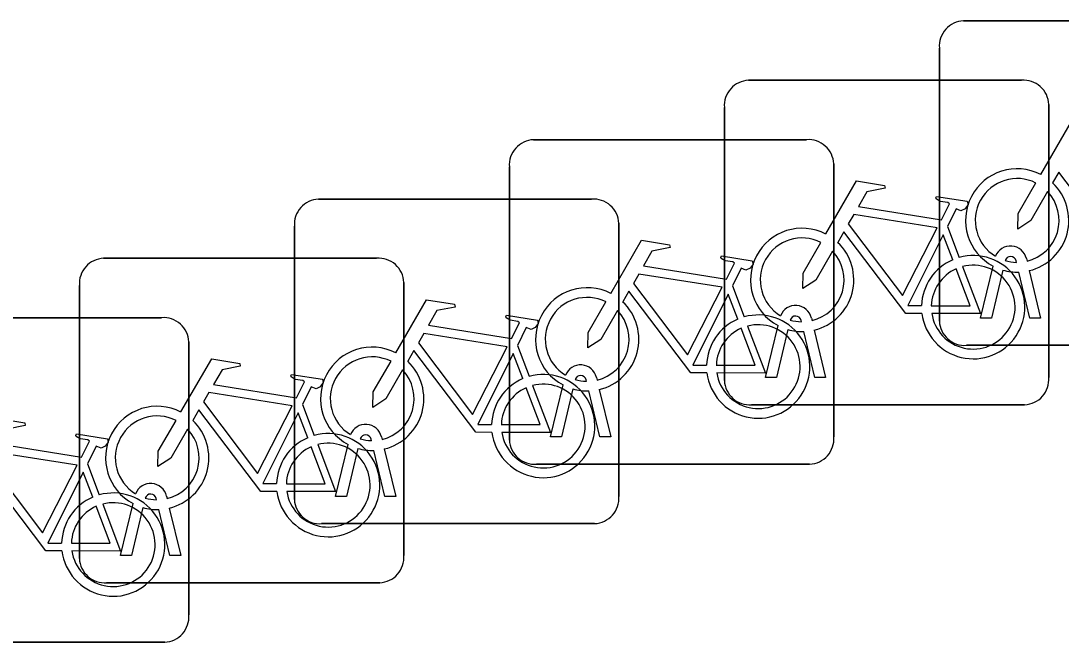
# Model space of a CAD drawing. Extents: x 160664 to 161506, y 382245 to 383288.
# Drawn here: x 161180.858 to 161184.062, y 382931.935 to 382933.849 of the extents above; entities that cross this region are included whole.
import ezdxf

# ---------------------------------------------------------------- set-up
doc = ezdxf.new("R2010")
doc.units = 0
doc.layers.add('IMGEO_Fietsenrek', color=7, linetype='Continuous')

msp = doc.modelspace()

# ---------------------------------------------------------------- linework, layer by layer
at = {"layer": 'IMGEO_Fietsenrek'}
for p, q in [((161183.7609, 382933.8485), (161184.6018, 382933.8485)), ((161184.6018, 382933.8485), (161183.7609, 382933.8485)), ((161183.6865, 382932.9239), (161183.6865, 382933.7648)), ((161183.6865, 382933.7648), (161183.6865, 382932.9239)), ((161183.0989, 382933.6655), (161183.9398, 382933.6655)), ((161183.9398, 382933.6655), (161183.0989, 382933.6655)), ((161183.0245, 382932.7409), (161183.0245, 382933.5818)), ((161183.0245, 382933.5818), (161183.0245, 382932.7409)), ((161184.0235, 382933.5911), (161184.0235, 382932.7502)), ((161184.0235, 382932.7502), (161184.0235, 382933.5911)), ((161182.4369, 382933.4825), (161183.2778, 382933.4825)), ((161183.2778, 382933.4825), (161182.4369, 382933.4825)), ((161182.3625, 382932.5579), (161182.3625, 382933.3988)), ((161182.3625, 382933.3988), (161182.3625, 382932.5579)), ((161183.3615, 382933.4081), (161183.3615, 382932.5672)), ((161183.3615, 382932.5672), (161183.3615, 382933.4081)), ((161181.7749, 382933.2995), (161182.6158, 382933.2995)), ((161182.6158, 382933.2995), (161181.7749, 382933.2995)), ((161182.6995, 382933.2251), (161182.6995, 382932.3842)), ((161182.6995, 382932.3842), (161182.6995, 382933.2251)), ((161181.7005, 382932.3749), (161181.7005, 382933.2158)), ((161181.7005, 382933.2158), (161181.7005, 382932.3749)), ((161183.7112, 382933.2152), (161183.7475, 382933.12)), ((161181.1129, 382933.1175), (161181.9538, 382933.1175)), ((161181.9538, 382933.1175), (161181.1129, 382933.1175)), ((161183.9239, 382933.1049), (161183.9229, 382933.1092)), ((161183.9546, 382933.1164), (161183.9564, 382933.1085)), ((161183.8135, 382932.9333), (161183.8518, 382933.0933)), ((161183.8822, 382933.0811), (161183.8469, 382932.9333)), ((161183.965, 382932.9333), (161183.9311, 382933.075)), ((161183.9634, 382933.0793), (161183.9984, 382932.9333)), ((161181.0385, 382932.1929), (161181.0385, 382933.0338)), ((161181.0385, 382933.0338), (161181.0385, 382932.1929)), ((161182.0375, 382933.0431), (161182.0375, 382932.2022)), ((161182.0375, 382932.2022), (161182.0375, 382933.0431)), ((161183.0492, 382933.0322), (161183.0855, 382932.937)), ((161180.4509, 382932.9345), (161181.2918, 382932.9345)), ((161181.2918, 382932.9345), (161180.4509, 382932.9345)), ((161183.1515, 382932.7503), (161183.1898, 382932.9103)), ((161183.2619, 382932.9219), (161183.2609, 382932.9262)), ((161183.2926, 382932.9334), (161183.2944, 382932.9255)), ((161183.8469, 382932.9333), (161183.8135, 382932.9333)), ((161183.9984, 382932.9333), (161183.965, 382932.9333)), ((161183.2202, 382932.8981), (161183.1849, 382932.7503)), ((161183.303, 382932.7503), (161183.2691, 382932.892)), ((161183.3014, 382932.8963), (161183.3364, 382932.7503)), ((161181.3755, 382932.8601), (161181.3755, 382932.0192)), ((161181.3755, 382932.0192), (161181.3755, 382932.8601)), ((161182.3872, 382932.8492), (161182.4235, 382932.754)), ((161184.6111, 382932.8495), (161183.7702, 382932.8495)), ((161183.7702, 382932.8495), (161184.6111, 382932.8495)), ((161182.6306, 382932.7504), (161182.6324, 382932.7425)), ((161183.1849, 382932.7503), (161183.1515, 382932.7503)), ((161183.3364, 382932.7503), (161183.303, 382932.7503)), ((161182.4895, 382932.5673), (161182.5278, 382932.7273)), ((161182.5582, 382932.7151), (161182.5229, 382932.5673)), ((161182.5999, 382932.7389), (161182.5989, 382932.7432)), ((161182.6394, 382932.7133), (161182.6744, 382932.5673)), ((161182.641, 382932.5673), (161182.6071, 382932.709)), ((161181.7252, 382932.6672), (161181.7615, 382932.572)), ((161183.9491, 382932.6665), (161183.1082, 382932.6665)), ((161183.1082, 382932.6665), (161183.9491, 382932.6665)), ((161181.9379, 382932.5559), (161181.9369, 382932.5602)), ((161181.9686, 382932.5674), (161181.9704, 382932.5595)), ((161182.5229, 382932.5673), (161182.4895, 382932.5673)), ((161182.6744, 382932.5673), (161182.641, 382932.5673)), ((161181.8275, 382932.3843), (161181.8658, 382932.5443)), ((161181.8962, 382932.5321), (161181.8609, 382932.3843)), ((161181.979, 382932.3843), (161181.9451, 382932.526)), ((161181.9774, 382932.5303), (161182.0124, 382932.3843)), ((161181.0632, 382932.4842), (161181.0995, 382932.389)), ((161183.2871, 382932.4835), (161182.4462, 382932.4835)), ((161182.4462, 382932.4835), (161183.2871, 382932.4835)), ((161181.1655, 382932.2023), (161181.2038, 382932.3623)), ((161181.2759, 382932.3739), (161181.2749, 382932.3782)), ((161181.3066, 382932.3854), (161181.3084, 382932.3775)), ((161181.8609, 382932.3843), (161181.8275, 382932.3843)), ((161182.0124, 382932.3843), (161181.979, 382932.3843)), ((161181.2342, 382932.3501), (161181.1989, 382932.2023)), ((161181.317, 382932.2023), (161181.2831, 382932.344)), ((161181.3154, 382932.3483), (161181.3504, 382932.2023)), ((161182.6251, 382932.3005), (161181.7842, 382932.3005)), ((161181.7842, 382932.3005), (161182.6251, 382932.3005)), ((161181.1989, 382932.2023), (161181.1655, 382932.2023)), ((161181.3504, 382932.2023), (161181.317, 382932.2023)), ((161181.9631, 382932.1185), (161181.1222, 382932.1185)), ((161181.1222, 382932.1185), (161181.9631, 382932.1185)), ((161181.3011, 382931.9355), (161180.4602, 382931.9355)), ((161180.4602, 382931.9355), (161181.3011, 382931.9355))]:
    msp.add_line(p, q, dxfattribs=at)
for points in [[(161183.9991, 382933.3752), (161184.0938, 382933.5387), (161184.18, 382933.5249), (161184.1817, 382933.5162), (161184.1256, 382933.5053), (161184.0994, 382933.46), (161184.3546, 382933.4192)], [(161183.3371, 382933.1922), (161183.4318, 382933.3557), (161183.518, 382933.3419), (161183.5197, 382933.3332), (161183.4636, 382933.3223), (161183.4374, 382933.277), (161183.6926, 382933.2362)], [(161184.2948, 382933.1305), (161184.2451, 382933.1306), (161184.0544, 382933.3823), (161184.0354, 382933.3495)], [(161184.0198, 382933.3227), (161183.9682, 382933.2335), (161183.9283, 382933.2075), (161183.9295, 382933.255), (161183.984, 382933.3492)], [(161183.6926, 382933.2362), (161183.7176, 382933.285), (161183.7125, 382933.289), (161183.6893, 382933.2927), (161183.6766, 382933.3002), (161183.6756, 382933.3033), (161183.6778, 382933.3079), (161183.7726, 382933.2928), (161183.7749, 382933.2825), (161183.7655, 382933.2701), (161183.7531, 382933.2637), (161183.7386, 382933.2699), (161183.7112, 382933.2152)], [(161183.6797, 382933.211), (161183.4229, 382933.252), (161183.4062, 382933.2232), (161183.5732, 382933.0029), (161183.6797, 382933.211)], [(161183.6328, 382932.9475), (161183.5831, 382932.9476), (161183.3924, 382933.1993), (161183.3734, 382933.1665)], [(161182.6751, 382933.0092), (161182.7698, 382933.1727), (161182.856, 382933.1589), (161182.8577, 382933.1502), (161182.8016, 382933.1393), (161182.7754, 382933.094), (161183.0306, 382933.0532)], [(161183.3578, 382933.1397), (161183.3062, 382933.0505), (161183.2663, 382933.0245), (161183.2675, 382933.072), (161183.322, 382933.1662)], [(161183.7277, 382933.113), (161183.6984, 382933.1898), (161183.589, 382932.9717), (161183.6317, 382932.9716)], [(161183.0306, 382933.0532), (161183.0556, 382933.102), (161183.0505, 382933.106), (161183.0273, 382933.1097), (161183.0146, 382933.1172), (161183.0136, 382933.1203), (161183.0158, 382933.1249), (161183.1106, 382933.1098), (161183.1129, 382933.0995), (161183.1035, 382933.0871), (161183.0911, 382933.0807), (161183.0766, 382933.0869), (161183.0492, 382933.0322)], [(161183.0177, 382933.028), (161182.7609, 382933.069), (161182.7442, 382933.0402), (161182.9112, 382932.8199), (161183.0177, 382933.028)], [(161183.6617, 382932.9715), (161183.7816, 382932.9713), (161183.7384, 382933.0849)], [(161183.7582, 382933.0918), (161183.8132, 382932.9472), (161183.6631, 382932.9475)], [(161182.9708, 382932.7645), (161182.9211, 382932.7646), (161182.7304, 382933.0163), (161182.7114, 382932.9835)], [(161183.0657, 382932.93), (161183.0364, 382933.0068), (161182.927, 382932.7887), (161182.9697, 382932.7886)], [(161182.0131, 382932.8262), (161182.1078, 382932.9897), (161182.194, 382932.9759), (161182.1957, 382932.9672), (161182.1396, 382932.9563), (161182.1134, 382932.911), (161182.3686, 382932.8702)], [(161182.6958, 382932.9567), (161182.6442, 382932.8675), (161182.6043, 382932.8415), (161182.6055, 382932.889), (161182.66, 382932.9832)], [(161182.3686, 382932.8702), (161182.3936, 382932.919), (161182.3885, 382932.923), (161182.3653, 382932.9267), (161182.3526, 382932.9342), (161182.3516, 382932.9373), (161182.3538, 382932.9419), (161182.4486, 382932.9268), (161182.4509, 382932.9165), (161182.4415, 382932.9041), (161182.4291, 382932.8977), (161182.4146, 382932.9039), (161182.3872, 382932.8492)], [(161183.0962, 382932.9088), (161183.1512, 382932.7642), (161183.0011, 382932.7645)], [(161182.3557, 382932.845), (161182.0989, 382932.886), (161182.0822, 382932.8572), (161182.2492, 382932.6369), (161182.3557, 382932.845)], [(161182.9997, 382932.7885), (161183.1196, 382932.7883), (161183.0764, 382932.9019)], [(161182.3088, 382932.5815), (161182.2591, 382932.5816), (161182.0684, 382932.8333), (161182.0494, 382932.8005)], [(161182.4037, 382932.747), (161182.3744, 382932.8238), (161182.265, 382932.6057), (161182.3077, 382932.6056)], [(161181.3511, 382932.6442), (161181.4458, 382932.8077), (161181.532, 382932.7939), (161181.5337, 382932.7852), (161181.4776, 382932.7743), (161181.4514, 382932.729), (161181.7066, 382932.6882)], [(161182.0338, 382932.7737), (161181.9822, 382932.6845), (161181.9423, 382932.6585), (161181.9435, 382932.706), (161181.998, 382932.8002)], [(161181.7066, 382932.6882), (161181.7316, 382932.737), (161181.7265, 382932.741), (161181.7033, 382932.7447), (161181.6906, 382932.7522), (161181.6896, 382932.7553), (161181.6918, 382932.7599), (161181.7866, 382932.7448), (161181.7889, 382932.7345), (161181.7795, 382932.7221), (161181.7671, 382932.7157), (161181.7526, 382932.7219), (161181.7252, 382932.6672)], [(161182.3377, 382932.6055), (161182.4576, 382932.6053), (161182.4144, 382932.7189)], [(161182.4342, 382932.7258), (161182.4892, 382932.5812), (161182.3391, 382932.5815)], [(161181.6937, 382932.663), (161181.4369, 382932.704), (161181.4202, 382932.6752), (161181.5872, 382932.4549), (161181.6937, 382932.663)], [(161181.6468, 382932.3995), (161181.5971, 382932.3996), (161181.4064, 382932.6513), (161181.3874, 382932.6185)], [(161180.6891, 382932.4612), (161180.7838, 382932.6247), (161180.87, 382932.6109), (161180.8717, 382932.6022), (161180.8156, 382932.5913), (161180.7894, 382932.546), (161181.0446, 382932.5052)], [(161181.3718, 382932.5917), (161181.3202, 382932.5025), (161181.2803, 382932.4765), (161181.2815, 382932.524), (161181.336, 382932.6182)], [(161181.7417, 382932.565), (161181.7124, 382932.6418), (161181.603, 382932.4237), (161181.6457, 382932.4236)], [(161181.0446, 382932.5052), (161181.0696, 382932.554), (161181.0645, 382932.558), (161181.0413, 382932.5617), (161181.0286, 382932.5692), (161181.0276, 382932.5723), (161181.0298, 382932.5769), (161181.1246, 382932.5618), (161181.1269, 382932.5515), (161181.1175, 382932.5391), (161181.1051, 382932.5327), (161181.0906, 382932.5389), (161181.0632, 382932.4842)], [(161181.0317, 382932.48), (161180.7749, 382932.521), (161180.7582, 382932.4922), (161180.9252, 382932.2719), (161181.0317, 382932.48)], [(161181.6757, 382932.4235), (161181.7956, 382932.4233), (161181.7524, 382932.5369)], [(161181.7722, 382932.5438), (161181.8272, 382932.3992), (161181.6771, 382932.3995)], [(161180.9848, 382932.2165), (161180.9351, 382932.2166), (161180.7444, 382932.4683), (161180.7254, 382932.4355)], [(161181.0797, 382932.382), (161181.0504, 382932.4588), (161180.941, 382932.2407), (161180.9837, 382932.2406)], [(161181.1102, 382932.3608), (161181.1652, 382932.2162), (161181.0151, 382932.2165)], [(161181.0137, 382932.2405), (161181.1336, 382932.2403), (161181.0904, 382932.3539)]]:
    msp.add_lwpolyline(points, dxfattribs=at)
for centre, radius, start, end in [((161183.7642, 382933.7706), 0.0779, 92.4484, 184.2845), ((161183.7642, 382933.7706), 0.0779, 92.4484, 184.2845), ((161183.1022, 382933.5876), 0.0779, 92.4484, 184.2845), ((161183.1022, 382933.5876), 0.0779, 92.4484, 184.2845), ((161183.9456, 382933.5878), 0.0779, 2.4484, 94.2845), ((161183.9456, 382933.5878), 0.0779, 2.4484, 94.2845), ((161182.4402, 382933.4046), 0.0779, 92.4484, 184.2845), ((161182.4402, 382933.4046), 0.0779, 92.4484, 184.2845), ((161183.2836, 382933.4048), 0.0779, 2.4484, 94.2845), ((161183.2836, 382933.4048), 0.0779, 2.4484, 94.2845), ((161183.9261, 382933.2339), 0.159, 62.6766, 242.1369), ((161183.9261, 382933.2339), 0.129, 63.3192, 238.903), ((161183.9261, 382933.2339), 0.129, 283.6043, 43.4302), ((161183.9261, 382933.2339), 0.159, 283.5766, 46.6042), ((161181.7782, 382933.2216), 0.0779, 92.4484, 184.2845), ((161181.7782, 382933.2216), 0.0779, 92.4484, 184.2845), ((161182.6216, 382933.2218), 0.0779, 2.4484, 94.2845), ((161182.6216, 382933.2218), 0.0779, 2.4484, 94.2845), ((161183.2641, 382933.0509), 0.159, 62.6766, 242.1369), ((161183.2641, 382933.0509), 0.129, 63.3192, 238.903), ((161183.2641, 382933.0509), 0.159, 283.5766, 46.6042), ((161183.2641, 382933.0509), 0.129, 283.6043, 43.4302), ((161183.9059, 382933.1053), 0.0499, 12.8025, 158.6934), ((161181.1162, 382933.0396), 0.0779, 92.4484, 184.2845), ((161181.1162, 382933.0396), 0.0779, 92.4484, 184.2845), ((161181.9596, 382933.0398), 0.0779, 2.4484, 94.2845), ((161181.9596, 382933.0398), 0.0779, 2.4484, 94.2845), ((161183.7907, 382932.9669), 0.159, 113.3408, 178.3217), ((161183.7907, 382932.9669), 0.159, 187.0065, 105.7708), ((161183.9059, 382933.1053), 0.0174, 12.8025, 163.4502), ((161183.9261, 382933.2339), 0.129, 253.415, 269.0204), ((161183.7907, 382932.9669), 0.129, 113.923, 177.9556), ((161183.7907, 382932.9669), 0.129, 188.6715, 104.5883), ((161183.9261, 382933.2339), 0.159, 253.9967, 271.7867), ((161182.6021, 382932.8679), 0.159, 62.6766, 242.1369), ((161182.6021, 382932.8679), 0.129, 63.3192, 238.903), ((161182.6021, 382932.8679), 0.159, 283.5766, 46.6042), ((161183.2439, 382932.9223), 0.0499, 12.8025, 158.6934), ((161182.6021, 382932.8679), 0.129, 283.6043, 43.4302), ((161183.1287, 382932.7839), 0.159, 187.0065, 105.7708), ((161183.2439, 382932.9223), 0.0174, 12.8025, 163.4502), ((161181.2976, 382932.8568), 0.0779, 2.4484, 94.2845), ((161181.2976, 382932.8568), 0.0779, 2.4484, 94.2845), ((161183.1287, 382932.7839), 0.159, 113.3408, 178.3217), ((161183.1287, 382932.7839), 0.129, 188.6715, 104.5883), ((161183.2641, 382933.0509), 0.129, 253.415, 269.0204), ((161183.7644, 382932.9272), 0.0779, 182.4484, 274.2845), ((161183.7644, 382932.9272), 0.0779, 182.4484, 274.2845), ((161183.1287, 382932.7839), 0.129, 113.923, 177.9556), ((161183.2641, 382933.0509), 0.159, 253.9967, 271.7867), ((161181.9401, 382932.6849), 0.159, 62.6766, 242.1369), ((161181.9401, 382932.6849), 0.129, 63.3192, 238.903), ((161181.9401, 382932.6849), 0.159, 283.5766, 46.6042), ((161182.5819, 382932.7393), 0.0499, 12.8025, 158.6934), ((161181.9401, 382932.6849), 0.129, 283.6043, 43.4302), ((161182.4667, 382932.6009), 0.159, 113.3408, 178.3217), ((161182.4667, 382932.6009), 0.159, 187.0065, 105.7708), ((161182.5819, 382932.7393), 0.0174, 12.8025, 163.4502), ((161182.6021, 382932.8679), 0.129, 253.415, 269.0204), ((161183.9458, 382932.7444), 0.0779, 272.4484, 4.2845), ((161183.9458, 382932.7444), 0.0779, 272.4484, 4.2845), ((161182.4667, 382932.6009), 0.129, 113.923, 177.9556), ((161182.4667, 382932.6009), 0.129, 188.6715, 104.5883), ((161182.6021, 382932.8679), 0.159, 253.9967, 271.7867), ((161183.1024, 382932.7442), 0.0779, 182.4484, 274.2845), ((161183.1024, 382932.7442), 0.0779, 182.4484, 274.2845), ((161181.2781, 382932.5029), 0.159, 62.6766, 242.1369), ((161181.2781, 382932.5029), 0.129, 63.3192, 238.903), ((161181.2781, 382932.5029), 0.159, 283.5766, 46.6042), ((161181.2781, 382932.5029), 0.129, 283.6043, 43.4302), ((161181.9199, 382932.5563), 0.0499, 12.8025, 158.6934), ((161181.8047, 382932.4189), 0.159, 113.3408, 178.3217), ((161181.8047, 382932.4189), 0.159, 187.0065, 105.7708), ((161181.9199, 382932.5563), 0.0174, 12.8025, 163.4502), ((161181.9401, 382932.6849), 0.129, 253.415, 269.0204), ((161182.4404, 382932.5612), 0.0779, 182.4484, 274.2845), ((161182.4404, 382932.5612), 0.0779, 182.4484, 274.2845), ((161183.2838, 382932.5614), 0.0779, 272.4484, 4.2845), ((161183.2838, 382932.5614), 0.0779, 272.4484, 4.2845), ((161181.8047, 382932.4189), 0.129, 113.923, 177.9556), ((161181.8047, 382932.4189), 0.129, 188.6715, 104.5883), ((161181.9401, 382932.6849), 0.159, 253.9967, 271.7867), ((161181.2579, 382932.3743), 0.0499, 12.8025, 158.6934), ((161181.1427, 382932.2359), 0.159, 187.0065, 105.7708), ((161181.2579, 382932.3743), 0.0174, 12.8025, 163.4502), ((161181.1427, 382932.2359), 0.159, 113.3408, 178.3217), ((161181.1427, 382932.2359), 0.129, 188.6715, 104.5883), ((161181.2781, 382932.5029), 0.129, 253.415, 269.0204), ((161181.7784, 382932.3782), 0.0779, 182.4484, 274.2845), ((161181.7784, 382932.3782), 0.0779, 182.4484, 274.2845), ((161182.6218, 382932.3784), 0.0779, 272.4484, 4.2845), ((161182.6218, 382932.3784), 0.0779, 272.4484, 4.2845), ((161181.1427, 382932.2359), 0.129, 113.923, 177.9556), ((161181.2781, 382932.5029), 0.159, 253.9967, 271.7867), ((161181.9598, 382932.1964), 0.0779, 272.4484, 4.2845), ((161181.9598, 382932.1964), 0.0779, 272.4484, 4.2845), ((161181.1164, 382932.1962), 0.0779, 182.4484, 274.2845), ((161181.1164, 382932.1962), 0.0779, 182.4484, 274.2845), ((161181.2978, 382932.0134), 0.0779, 272.4484, 4.2845), ((161181.2978, 382932.0134), 0.0779, 272.4484, 4.2845)]:
    msp.add_arc(centre, radius, start, end, dxfattribs=at)

doc.saveas('drawing.dxf')
